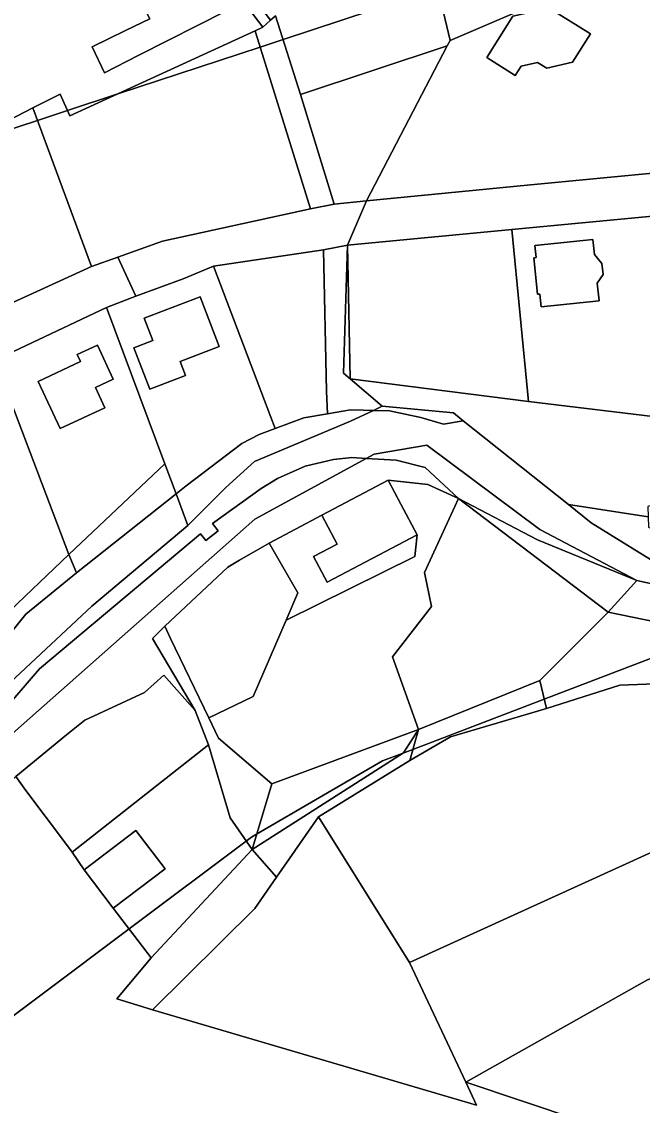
# Model space of a CAD drawing. Extents: x -502026 to -497664, y -1143484 to -1138019.
# Drawn here: x -498793.7 to -498691.9, y -1140500.5 to -1140322.7 of the extents above; entities that cross this region are included whole.
import ezdxf

# ---------------------------------------------------------------- set-up
doc = ezdxf.new("R2010")
doc.units = 0
for name, color, linetype in [('25', 7, 'Continuous'), ('37', 7, 'Continuous'), ('49', 7, 'Continuous'), ('55', 7, 'Continuous'), ('62', 7, 'Continuous'), ('7', 7, 'Continuous')]:
    doc.layers.add(name, color=color, linetype=linetype)

msp = doc.modelspace()

# ---------------------------------------------------------------- linework, layer by layer
at = {"layer": '25'}
for points in [[(-498754.11, -1140323.6), (-498755.4, -1140324.2), (-498785.76, -1140338.19), (-498787.35, -1140334.59), (-498791.84, -1140336.87), (-498797.12, -1140339.61), (-498815.24, -1140307.37), (-498799.88, -1140298.7), (-498779.71, -1140290.04)], [(-498699.93, -1140311.3), (-498699.36, -1140313.92), (-498698.87, -1140316.15), (-498713.47, -1140321.56), (-498723.41, -1140325.79), (-498724.85, -1140319.85), (-498725.3, -1140317.99), (-498723.51, -1140317.27), (-498707.55, -1140310.51), (-498706.11, -1140313.92)], [(-498774.57, -1140328.29), (-498760.07, -1140320.96), (-498764.48, -1140312.42), (-498774.94, -1140317.76), (-498772.64, -1140322.27), (-498776.65, -1140324.19), (-498782.15, -1140326.83), (-498780.1, -1140331.09)], [(-498746.33, -1140353.43), (-498770.58, -1140358.75), (-498777.9, -1140361.33), (-498782.25, -1140362.86), (-498791.84, -1140336.87), (-498787.35, -1140334.59), (-498785.76, -1140338.19), (-498755.4, -1140324.2), (-498755.27, -1140324.62)], [(-498743.53, -1140387.04), (-498747.39, -1140387.71), (-498752.1, -1140389.47), (-498752.82, -1140387.58), (-498762.2, -1140362.83), (-498744.18, -1140360.16), (-498743.67, -1140383.35)], [(-498752.1, -1140389.47), (-498754.71, -1140390.44), (-498757.58, -1140391.94), (-498766.7, -1140398.86), (-498768.37, -1140400.19), (-498770.21, -1140395.24), (-498779.77, -1140369.59), (-498774.98, -1140367.75), (-498767.22, -1140364.9), (-498762.2, -1140362.83), (-498752.82, -1140387.58)], [(-498766.8, -1140380.77), (-498767.68, -1140378.46), (-498761.27, -1140376.02), (-498764.4, -1140367.85), (-498773.57, -1140371.34), (-498772.17, -1140375.02), (-498775.27, -1140376.22), (-498772.67, -1140383.03)], [(-498722.04, -1140400.93), (-498727.64, -1140413.08), (-498726.45, -1140418.67), (-498732.89, -1140426.93), (-498728.6, -1140438.81), (-498752.66, -1140447.75), (-498761.38, -1140440.26), (-498762.97, -1140436.94), (-498755.7, -1140433.43), (-498750.31, -1140420.88), (-498729.19, -1140410.43), (-498728.84, -1140406.9), (-498731.48, -1140401.89), (-498733.56, -1140397.95), (-498727.09, -1140398.67)], [(-498697.49, -1140419.56), (-498708.7, -1140430.79), (-498728.6, -1140438.81), (-498732.89, -1140426.93), (-498726.45, -1140418.67), (-498727.64, -1140413.08), (-498722.04, -1140400.93)], [(-498728.84, -1140406.9), (-498729.19, -1140410.43), (-498750.31, -1140420.88), (-498748.38, -1140416.39), (-498753.11, -1140408.26), (-498744.45, -1140403.69), (-498742.38, -1140407.63), (-498741.95, -1140408.44), (-498745.81, -1140410.48), (-498743.59, -1140414.68)], [(-498762.97, -1140436.94), (-498761.38, -1140440.26), (-498752.66, -1140447.75), (-498755.91, -1140458.52), (-498759.48, -1140453.34), (-498763.02, -1140441.37), (-498765.21, -1140435.69), (-498772.24, -1140423.88), (-498770.22, -1140421.9), (-498769.25, -1140423.93)], [(-498625.97, -1140454), (-498691.07, -1140479.89), (-498720.83, -1140496.71), (-498730.08, -1140477.05), (-498656.47, -1140443.53), (-498628.43, -1140432.94)]]:
    msp.add_lwpolyline(points, close=True, dxfattribs=at)
at = {"layer": '37'}
for points in [[(-498630.2, -1140426.67), (-498628.43, -1140432.94), (-498656.47, -1140443.53), (-498730.08, -1140477.05), (-498744.98, -1140453.15), (-498730.05, -1140443.94), (-498723.36, -1140440.04), (-498707.62, -1140435.39), (-498695.57, -1140431.55), (-498655.07, -1140430.02), (-498631.97, -1140420.41)], [(-498625.65, -1140456.75), (-498627.12, -1140490.42), (-498634.08, -1140493.26), (-498663.95, -1140505.43), (-498674.39, -1140512.29), (-498720.83, -1140496.71), (-498691.07, -1140479.89), (-498625.97, -1140454)]]:
    msp.add_lwpolyline(points, close=True, dxfattribs=at)
at = {"layer": '49'}
for points in [[(-498803.97, -1140438.93), (-498782.2, -1140418.62), (-498766.44, -1140405.37), (-498760.18, -1140399.14), (-498755.52, -1140394.87), (-498739.75, -1140388.25), (-498735.97, -1140386.48), (-498733.35, -1140386.55), (-498728.2, -1140387.65), (-498724.52, -1140388.76), (-498721.27, -1140388.18), (-498703.99, -1140401.95), (-498700.27, -1140404.92), (-498687.52, -1140412.83)], [(-498672.84, -1140418.75), (-498692.8, -1140414.4), (-498708.72, -1140406.03), (-498727.23, -1140392.19), (-498735.88, -1140393.64), (-498737.19, -1140394.36), (-498739.51, -1140394.23), (-498742.57, -1140394.54), (-498747.2, -1140395.62), (-498751.71, -1140397.67), (-498754.41, -1140399.29), (-498762.37, -1140405.04), (-498761.47, -1140406.22), (-498763.5, -1140407.83), (-498764.36, -1140406.72), (-498790.77, -1140428.9), (-498797.14, -1140436.32)]]:
    msp.add_lwpolyline(points, dxfattribs=at)
for points in [[(-498735.97, -1140386.48), (-498739.75, -1140388.25), (-498755.52, -1140394.87), (-498760.18, -1140399.14), (-498766.44, -1140405.37), (-498768.37, -1140400.19), (-498766.7, -1140398.86), (-498757.58, -1140391.94), (-498754.71, -1140390.44), (-498752.1, -1140389.47), (-498747.39, -1140387.71), (-498743.53, -1140387.04), (-498739.75, -1140386.38), (-498737.7, -1140386.43)], [(-498692.8, -1140414.4), (-498709.11, -1140407.73), (-498722.04, -1140400.93), (-498727.49, -1140395.85), (-498732.26, -1140394.64), (-498737.19, -1140394.36), (-498735.88, -1140393.64), (-498727.23, -1140392.19), (-498708.72, -1140406.03)], [(-498697.49, -1140419.56), (-498692.8, -1140414.4), (-498672.84, -1140418.75), (-498651.71, -1140410.46), (-498628.34, -1140398.5), (-498640.91, -1140410.71), (-498654.51, -1140417.57), (-498675.95, -1140424.04)], [(-498766.44, -1140405.37), (-498782.2, -1140418.62), (-498803.97, -1140438.93), (-498814.25, -1140451.51), (-498818.81, -1140469.76), (-498823.28, -1140468.41), (-498821.38, -1140461.18), (-498820.01, -1140460.85), (-498818.79, -1140457.08), (-498806.74, -1140436.78), (-498799.9, -1140428.38), (-498793.01, -1140419.91), (-498784.7, -1140413.15), (-498768.37, -1140400.19)], [(-498692.8, -1140414.4), (-498697.49, -1140419.56), (-498722.04, -1140400.93), (-498709.11, -1140407.73)]]:
    msp.add_lwpolyline(points, close=True, dxfattribs=at)
at = {"layer": '55'}
for points in [[(-498725.3, -1140317.99), (-498724.85, -1140319.85), (-498723.41, -1140325.79), (-498723.9, -1140326.67), (-498747.94, -1140334.67), (-498752.05, -1140321.78), (-498752.87, -1140322.5), (-498778.09, -1140289.42), (-498768.23, -1140285.66), (-498764.92, -1140292.47), (-498764.08, -1140292.14), (-498763.92, -1140292.5), (-498761.18, -1140291.44), (-498758.75, -1140297.69), (-498755.85, -1140296.53), (-498754.15, -1140295.45), (-498742.02, -1140290.65), (-498744.51, -1140284.34), (-498743.33, -1140283.87), (-498741.18, -1140287.94), (-498734.14, -1140301.27), (-498730.08, -1140308.94)], [(-498752.87, -1140322.5), (-498754.11, -1140323.6), (-498779.71, -1140290.04), (-498778.09, -1140289.42)], [(-498774.57, -1140328.29), (-498780.1, -1140331.09), (-498782.15, -1140326.83), (-498776.65, -1140324.19), (-498772.64, -1140322.27), (-498774.94, -1140317.76), (-498764.48, -1140312.42), (-498760.07, -1140320.96)], [(-498703.36, -1140329.38), (-498707.58, -1140330.36), (-498709.1, -1140329.41), (-498711.77, -1140330.03), (-498712.75, -1140331.53), (-498717.39, -1140328.61), (-498713.13, -1140321.81), (-498707.18, -1140320.48), (-498700.41, -1140324.71)], [(-498747.94, -1140334.67), (-498742.44, -1140352.65), (-498746.33, -1140353.43), (-498755.27, -1140324.62), (-498755.4, -1140324.2), (-498754.11, -1140323.6), (-498752.87, -1140322.5), (-498752.05, -1140321.78)], [(-498687.19, -1140354.28), (-498690.21, -1140354.6), (-498713.32, -1140356.8), (-498740.24, -1140359.37), (-498737.12, -1140352.09), (-498710.8, -1140349.53), (-498687.95, -1140347.35)], [(-498740.24, -1140359.37), (-498744.18, -1140360.16), (-498762.2, -1140362.83), (-498767.22, -1140364.9), (-498774.98, -1140367.75), (-498777.9, -1140361.33), (-498770.58, -1140358.75), (-498746.33, -1140353.43), (-498742.44, -1140352.65), (-498737.12, -1140352.09)], [(-498699.29, -1140365.6), (-498698.96, -1140368.53), (-498708.46, -1140369.52), (-498708.68, -1140367.4), (-498709.06, -1140367.44), (-498709.69, -1140361.46), (-498709.31, -1140361.42), (-498709.51, -1140359.45), (-498700, -1140358.46), (-498699.75, -1140360.92), (-498698.54, -1140362.4), (-498698.32, -1140364.22)], [(-498739.8, -1140381.33), (-498734.56, -1140385.81), (-498735.97, -1140386.48), (-498737.7, -1140386.43), (-498739.75, -1140386.38), (-498743.53, -1140387.04), (-498743.67, -1140383.35), (-498744.18, -1140360.16), (-498740.24, -1140359.37), (-498740.92, -1140380.37)], [(-498739.8, -1140381.33), (-498740.92, -1140380.37), (-498740.24, -1140359.37)], [(-498774.98, -1140367.75), (-498779.77, -1140369.59), (-498798.09, -1140378.22), (-498803.38, -1140380.68), (-498820.71, -1140390.17), (-498838.52, -1140399.91), (-498856.24, -1140409.61), (-498870.72, -1140417.49), (-498869.69, -1140408.13), (-498868.81, -1140408.5), (-498824.33, -1140384.17), (-498801.52, -1140371.69), (-498782.25, -1140362.86), (-498777.9, -1140361.33)], [(-498766.8, -1140380.77), (-498772.67, -1140383.03), (-498775.27, -1140376.22), (-498772.17, -1140375.02), (-498773.57, -1140371.34), (-498764.4, -1140367.85), (-498761.27, -1140376.02), (-498767.68, -1140378.46)], [(-498780.04, -1140386.04), (-498787.35, -1140389.46), (-498791, -1140381.72), (-498784.04, -1140378.44), (-498784.57, -1140377.32), (-498781.27, -1140375.77), (-498778.66, -1140381.34), (-498781.6, -1140382.72)], [(-498721.27, -1140388.18), (-498724.52, -1140388.76), (-498728.2, -1140387.65), (-498733.35, -1140386.55), (-498735.97, -1140386.48), (-498734.56, -1140385.81), (-498722.85, -1140386.91)], [(-498624.28, -1140411.45), (-498632.31, -1140419.2), (-498631.97, -1140420.41), (-498655.07, -1140430.02), (-498695.57, -1140431.55), (-498707.62, -1140435.39), (-498708.7, -1140430.79), (-498697.49, -1140419.56), (-498675.95, -1140424.04), (-498654.51, -1140417.57), (-498640.91, -1140410.71), (-498628.34, -1140398.5), (-498614.09, -1140391.2)], [(-498737.19, -1140394.36), (-498755.44, -1140404.33), (-498798.07, -1140441.99), (-498804.62, -1140453.04), (-498802.45, -1140454.72), (-498810.69, -1140472.63), (-498814.8, -1140471.18), (-498812.74, -1140465.05), (-498814.61, -1140464.19), (-498813.3, -1140461.48), (-498805.54, -1140447.97), (-498797.14, -1140436.32), (-498790.77, -1140428.9), (-498764.36, -1140406.72), (-498763.5, -1140407.83), (-498761.47, -1140406.22), (-498762.37, -1140405.04), (-498754.41, -1140399.29), (-498751.71, -1140397.67), (-498747.2, -1140395.62), (-498742.57, -1140394.54), (-498739.51, -1140394.23)], [(-498722.04, -1140400.93), (-498727.09, -1140398.67), (-498733.56, -1140397.95), (-498744.45, -1140403.69), (-498753.11, -1140408.26), (-498757.95, -1140411.07), (-498759.89, -1140412.2), (-498770.22, -1140421.9), (-498772.24, -1140423.88), (-498765.21, -1140435.69), (-498770.39, -1140429.91), (-498773.56, -1140432.75), (-498783.3, -1140437.31), (-498786.33, -1140439.72), (-498794.66, -1140446.57), (-498800.7, -1140452.21), (-498802.45, -1140454.72), (-498804.62, -1140453.04), (-498798.07, -1140441.99), (-498755.44, -1140404.33), (-498737.19, -1140394.36), (-498732.26, -1140394.64), (-498727.49, -1140395.85)], [(-498728.84, -1140406.9), (-498743.59, -1140414.68), (-498745.81, -1140410.48), (-498741.95, -1140408.44), (-498742.38, -1140407.63), (-498744.45, -1140403.69), (-498733.56, -1140397.95), (-498731.48, -1140401.89)], [(-498690.95, -1140403.93), (-498690.88, -1140405.63), (-498675.32, -1140412.67), (-498654.04, -1140405.75), (-498664, -1140411.21), (-498672.4, -1140413.46), (-498672.83, -1140414.11), (-498675.89, -1140414.61), (-498680.66, -1140414.32), (-498687.52, -1140412.83), (-498700.27, -1140404.92), (-498703.99, -1140401.95)], [(-498750.31, -1140420.88), (-498755.7, -1140433.43), (-498762.97, -1140436.94), (-498769.25, -1140423.93), (-498770.22, -1140421.9), (-498759.89, -1140412.2), (-498757.95, -1140411.07), (-498753.11, -1140408.26), (-498748.38, -1140416.39)], [(-498765.21, -1140435.69), (-498763.02, -1140441.37), (-498785.41, -1140458.93), (-498786.49, -1140457.49), (-498792.98, -1140448.82), (-498794.66, -1140446.57), (-498786.33, -1140439.72), (-498783.3, -1140437.31), (-498773.56, -1140432.75), (-498770.39, -1140429.91)], [(-498707.62, -1140435.39), (-498723.36, -1140440.04), (-498730.05, -1140443.94), (-498728.6, -1140438.81), (-498708.7, -1140430.79)], [(-498730.05, -1140443.94), (-498744.98, -1140453.15), (-498751.9, -1140463.08), (-498755.91, -1140458.52), (-498731.08, -1140442.64), (-498728.6, -1140438.81)], [(-498755.91, -1140458.52), (-498752.66, -1140447.75), (-498728.6, -1140438.81), (-498731.08, -1140442.64)], [(-498755.91, -1140458.52), (-498772.46, -1140476.29), (-498778.67, -1140468.13), (-498770.17, -1140461.71), (-498774.98, -1140455.38), (-498783.46, -1140461.83), (-498785.41, -1140458.93), (-498763.02, -1140441.37), (-498759.48, -1140453.34)], [(-498778.67, -1140468.13), (-498783.46, -1140461.83), (-498774.98, -1140455.38), (-498770.17, -1140461.71)], [(-498751.9, -1140463.08), (-498755.47, -1140468.21), (-498772.22, -1140484.8), (-498775.4, -1140483.86), (-498778.07, -1140483.03), (-498772.46, -1140476.29), (-498755.91, -1140458.52)]]:
    msp.add_lwpolyline(points, close=True, dxfattribs=at)
msp.add_lwpolyline([(-498794.66, -1140446.57), (-498792.98, -1140448.82), (-498786.49, -1140457.49), (-498785.41, -1140458.93), (-498783.46, -1140461.83), (-498778.67, -1140468.13), (-498772.46, -1140476.29), (-498778.07, -1140483.03), (-498775.4, -1140483.86), (-498772.22, -1140484.8), (-498719.07, -1140500.44), (-498720.83, -1140496.71), (-498674.39, -1140512.29)], dxfattribs=at)
at = {"layer": '62'}
for points in [[(-498731.41, -1140319.26), (-498750.82, -1140325.65), (-498754.57, -1140326.89), (-498777.92, -1140334.58), (-498786.16, -1140337.29), (-498791.09, -1140338.91), (-498803.5, -1140343)], [(-498803.5, -1140343), (-498791.09, -1140338.91), (-498786.16, -1140337.29), (-498777.92, -1140334.58), (-498754.57, -1140326.89), (-498750.82, -1140325.65), (-498731.41, -1140319.26)], [(-498804, -1140492.5), (-498776.07, -1140471.55), (-498756.86, -1140457.14), (-498756, -1140456.5), (-498755.15, -1140456.01), (-498734.5, -1140444), (-498731.27, -1140442.76), (-498729.53, -1140442.09), (-498707.98, -1140433.84), (-498680.13, -1140423.17), (-498636.55, -1140406.48), (-498634, -1140405.5), (-498618, -1140397.5), (-498616.77, -1140396.52), (-498601, -1140384), (-498588.24, -1140375.55), (-498561, -1140357.5), (-498545, -1140348.5), (-498544.93, -1140348.48), (-498503.82, -1140333.7)], [(-498503.82, -1140333.7), (-498544.93, -1140348.48), (-498545, -1140348.5), (-498561, -1140357.5), (-498588.24, -1140375.55), (-498601, -1140384), (-498616.77, -1140396.52), (-498618, -1140397.5), (-498634, -1140405.5), (-498636.55, -1140406.48), (-498680.13, -1140423.17), (-498707.98, -1140433.84), (-498729.53, -1140442.09), (-498731.27, -1140442.76), (-498734.5, -1140444), (-498755.15, -1140456.01), (-498756, -1140456.5), (-498756.86, -1140457.14), (-498776.07, -1140471.55), (-498804, -1140492.5)]]:
    msp.add_lwpolyline(points, dxfattribs=at)
at = {"layer": '7'}
for points in [[(-498687.95, -1140347.35), (-498710.8, -1140349.53), (-498737.12, -1140352.09), (-498723.9, -1140326.67), (-498723.41, -1140325.79), (-498713.47, -1140321.56), (-498698.87, -1140316.15), (-498698.72, -1140316.58), (-498690.88, -1140315.41)], [(-498703.36, -1140329.38), (-498700.41, -1140324.71), (-498707.18, -1140320.48), (-498713.13, -1140321.81), (-498717.39, -1140328.61), (-498712.75, -1140331.53), (-498711.77, -1140330.03), (-498709.1, -1140329.41), (-498707.58, -1140330.36)], [(-498737.12, -1140352.09), (-498742.44, -1140352.65), (-498747.94, -1140334.67), (-498723.9, -1140326.67)], [(-498782.25, -1140362.86), (-498801.52, -1140371.69), (-498824.33, -1140384.17), (-498833.93, -1140366.62), (-498834.12, -1140358.32), (-498832.59, -1140357.42), (-498817.7, -1140349.88), (-498814.34, -1140348.26), (-498810.59, -1140346.31), (-498797.12, -1140339.61), (-498791.84, -1140336.87)], [(-498687.02, -1140387.86), (-498710.55, -1140385.04), (-498713.32, -1140356.8), (-498690.21, -1140354.6)], [(-498710.55, -1140385.04), (-498739.8, -1140381.33), (-498740.24, -1140359.37), (-498713.32, -1140356.8)], [(-498699.29, -1140365.6), (-498698.32, -1140364.22), (-498698.54, -1140362.4), (-498699.75, -1140360.92), (-498700, -1140358.46), (-498709.51, -1140359.45), (-498709.31, -1140361.42), (-498709.69, -1140361.46), (-498709.06, -1140367.44), (-498708.68, -1140367.4), (-498708.46, -1140369.52), (-498698.96, -1140368.53)], [(-498770.21, -1140395.24), (-498785.95, -1140410.15), (-498798.09, -1140378.22), (-498779.77, -1140369.59)], [(-498780.04, -1140386.04), (-498781.6, -1140382.72), (-498778.66, -1140381.34), (-498781.27, -1140375.77), (-498784.57, -1140377.32), (-498784.04, -1140378.44), (-498791, -1140381.72), (-498787.35, -1140389.46)], [(-498785.95, -1140410.15), (-498801.68, -1140425.1), (-498820.71, -1140390.17), (-498803.38, -1140380.68), (-498798.09, -1140378.22)], [(-498710.55, -1140385.04), (-498687.02, -1140387.86), (-498686.38, -1140391.89), (-498685.66, -1140400.64), (-498690.99, -1140402.25), (-498690.95, -1140403.93), (-498703.99, -1140401.95), (-498721.27, -1140388.18), (-498722.85, -1140386.91), (-498734.56, -1140385.81), (-498739.8, -1140381.33)], [(-498768.37, -1140400.19), (-498784.7, -1140413.15), (-498785.95, -1140410.15), (-498770.21, -1140395.24)], [(-498784.7, -1140413.15), (-498793.01, -1140419.91), (-498799.9, -1140428.38), (-498801.68, -1140425.1), (-498785.95, -1140410.15)], [(-498730.08, -1140477.05), (-498720.83, -1140496.71), (-498719.07, -1140500.44), (-498772.22, -1140484.8), (-498755.47, -1140468.21), (-498751.9, -1140463.08), (-498744.98, -1140453.15)]]:
    msp.add_lwpolyline(points, close=True, dxfattribs=at)

doc.saveas('drawing.dxf')
